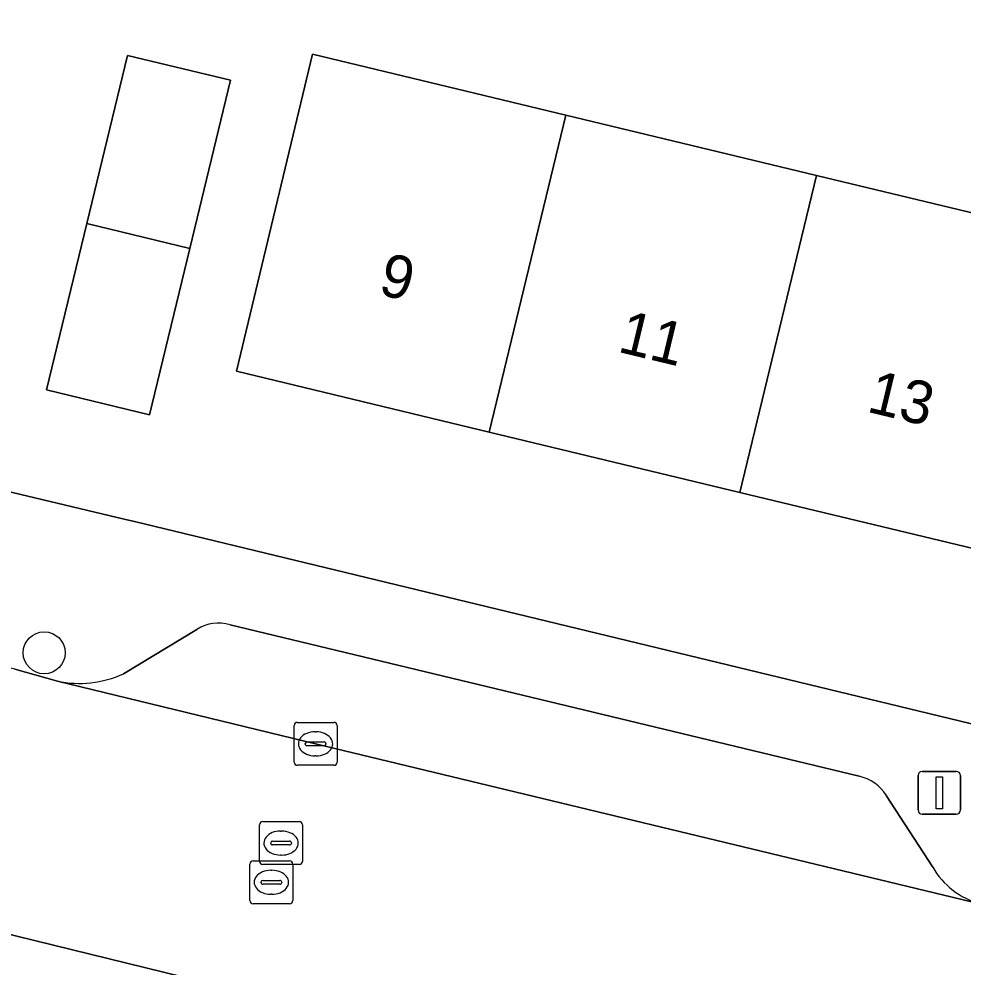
# Model space of a CAD drawing. Extents: x 162803 to 163818, y 381639 to 382475.
# Drawn here: x 163636.83 to 163658.83, y 382078.32 to 382100.43 of the extents above; entities that cross this region are included whole.
import ezdxf

# ---------------------------------------------------------------- set-up
doc = ezdxf.new("R2010")
doc.units = 0
for name, color, linetype in [('IMGEO_Boom', 7, 'Continuous'), ('IMGEO_Erf', 7, 'Continuous'), ('IMGEO_Kolk', 7, 'Continuous'), ('IMGEO_Lichtmast', 7, 'Continuous'), ('IMGEO_Muur', 7, 'Continuous'), ('IMGEO_Pand', 7, 'Continuous'), ('IMGEO_Pand_nummerreeks', 7, 'Continuous'), ('IMGEO_Parkeervlak_open', 7, 'Continuous'), ('IMGEO_Rijbaan_lokaal_open', 7, 'Continuous'), ('IMGEO_Rioolput', 7, 'Continuous'), ('IMGEO_Voetpad_open', 7, 'Continuous')]:
    doc.layers.add(name, color=color, linetype=linetype)

msp = doc.modelspace()

# ---------------------------------------------------------------- linework, layer by layer
at = {"layer": 'IMGEO_Boom'}
msp.add_circle((163637.418, 382085.65), 0.489, dxfattribs=at)
at = {"layer": 'IMGEO_Erf'}
msp.add_lwpolyline([(163659.42, 382104.721), (163655.601, 382105.659), (163654.981, 382103.229), (163651.038, 382104.236), (163647.033, 382105.259), (163647.653, 382107.689), (163648.767, 382107.405), (163649.937, 382112.187), (163634.041, 382116.26), (163632.528, 382110.031), (163631.043, 382103.916), (163633.644, 382103.286), (163632.162, 382097.171), (163629.558, 382097.802), (163628.015, 382091.45), (163639.281, 382088.766), (163639.525, 382088.708), (163659.226, 382083.946)], dxfattribs=at)
for points in [[(163640.81, 382095.074), (163639.871, 382091.2), (163637.473, 382091.781), (163638.412, 382095.656), (163639.362, 382099.576), (163641.76, 382098.995)], [(163655.418, 382096.777), (163661.273, 382095.368), (163661.966, 382098.25), (163667.698, 382096.872), (163667.005, 382093.989), (163667.341, 382093.908), (163666.176, 382089.067), (163665.563, 382086.519), (163659.485, 382087.981), (163653.63, 382089.389), (163647.785, 382090.795), (163641.896, 382092.212), (163643.674, 382099.602), (163649.573, 382098.183)]]:
    msp.add_lwpolyline(points, close=True, dxfattribs=at)
at = {"layer": 'IMGEO_Kolk'}
for p, q in [((163643.241, 382083.102), (163643.241, 382083.954)), ((163643.316, 382084.028), (163644.168, 382084.028)), ((163644.242, 382083.954), (163644.242, 382083.102)), ((163643.729, 382083.808), (163643.754, 382083.808)), ((163643.5, 382083.522), (163643.5, 382083.534)), ((163643.938, 382083.485), (163643.54, 382083.485)), ((163643.543, 382083.571), (163643.941, 382083.571)), ((163643.984, 382083.534), (163643.984, 382083.522)), ((163643.752, 382083.248), (163643.727, 382083.248)), ((163644.168, 382083.028), (163643.316, 382083.028))]:
    msp.add_line(p, q, dxfattribs=at)
for points in [[(163643.241, 382083.102), (163643.241, 382083.954)], [(163643.316, 382084.028), (163644.168, 382084.028)], [(163644.242, 382083.954), (163644.242, 382083.102)], [(163644.168, 382083.028), (163643.316, 382083.028)]]:
    msp.add_lwpolyline(points, dxfattribs=at)
for centre, radius, start, end in [((163643.318, 382083.952), 0.0765, 91.552, 178.448), ((163643.318, 382083.952), 0.0765, 91.552, 178.448), ((163644.166, 382083.952), 0.0765, 1.552, 88.448), ((163644.166, 382083.952), 0.0765, 1.552, 88.448), ((163643.54, 382083.531), 0.0403, 85.8775, 175.7526), ((163643.537, 382083.521), 0.0366, 178.938, 274.7102), ((163643.941, 382083.528), 0.043, 264.8664, 352.4533), ((163643.945, 382083.533), 0.0386, 1.7309, 96.639), ((163643.318, 382083.104), 0.0765, 181.552, 268.448), ((163643.318, 382083.104), 0.0765, 181.552, 268.448), ((163644.166, 382083.104), 0.0765, 271.552, 358.448), ((163644.166, 382083.104), 0.0765, 271.552, 358.448)]:
    msp.add_arc(centre, radius, start, end, dxfattribs=at)
for centre, major_axis, ratio, start_param, end_param in [((163643.728, 382083.528), (-0.387, 0.002), 0.722429, 4.712389, 7.853982), ((163643.753, 382083.528), (-0.39, 0.002), 0.717154, 1.570796, 4.712389)]:
    msp.add_ellipse(centre, major_axis=major_axis, ratio=ratio, start_param=start_param, end_param=end_param, dxfattribs=at)
at = {"layer": 'IMGEO_Lichtmast'}
for p, q in [((163657.783, 382081.986), (163657.783, 382082.786)), ((163657.783, 382082.786), (163657.783, 382081.986)), ((163657.883, 382082.886), (163658.673, 382082.886)), ((163658.673, 382082.886), (163657.883, 382082.886)), ((163658.773, 382082.786), (163658.773, 382081.986)), ((163658.773, 382081.986), (163658.773, 382082.786)), ((163658.673, 382081.886), (163657.883, 382081.886)), ((163657.883, 382081.886), (163658.673, 382081.886))]:
    msp.add_line(p, q, dxfattribs=at)
msp.add_lwpolyline([(163658.203, 382082.761), (163658.353, 382082.761), (163658.353, 382082.011), (163658.203, 382082.011), (163658.203, 382082.761)], dxfattribs=at)
for centre, start, end in [((163657.883, 382082.786), 90, 180), ((163657.883, 382082.786), 90, 180), ((163658.673, 382082.786), 0, 90), ((163658.673, 382082.786), 360, 90), ((163657.883, 382081.986), 180, 270), ((163657.883, 382081.986), 180, 270), ((163658.673, 382081.986), 270, 0), ((163658.673, 382081.986), 270, 0)]:
    msp.add_arc(centre, 0.1, start, end, dxfattribs=at)
at = {"layer": 'IMGEO_Muur'}
msp.add_lwpolyline([(163639.281, 382088.766), (163628.015, 382091.45)], dxfattribs=at)
at = {"layer": 'IMGEO_Pand'}
for points in [[(163640.81, 382095.074), (163641.76, 382098.995), (163639.362, 382099.576), (163638.412, 382095.656)], [(163647.785, 382090.795), (163649.573, 382098.183), (163643.674, 382099.602), (163641.896, 382092.212)], [(163655.418, 382096.777), (163649.573, 382098.183), (163647.785, 382090.795), (163653.63, 382089.389)], [(163655.418, 382096.777), (163653.63, 382089.389), (163659.485, 382087.981), (163661.273, 382095.368)], [(163640.81, 382095.074), (163638.412, 382095.656), (163637.473, 382091.781), (163639.871, 382091.2)]]:
    msp.add_lwpolyline(points, close=True, dxfattribs=at)
at = {"layer": 'IMGEO_Parkeervlak_open'}
for points in [[(163656.408, 382082.772), (163641.75, 382086.301)], [(163640.978, 382086.193), (163639.262, 382085.161)], [(163637.726, 382084.988), (163643.742, 382083.527), (163659.227, 382079.795)], [(163658.126, 382080.652), (163657.044, 382082.322)]]:
    msp.add_lwpolyline(points, dxfattribs=at)
for centre, radius, start, end in [((163641.476, 382085.444), 0.9, 72.2903, 123.6373), ((163638.23, 382087.42), 2.484, 258.2976, 294.5547), ((163656.199, 382081.802), 0.993, 31.6127, 77.8249), ((163659.745, 382081.596), 1.874, 210.2437, 253.9631)]:
    msp.add_arc(centre, radius, start, end, dxfattribs=at)
at = {"layer": 'IMGEO_Rijbaan_lokaal_open'}
for points in [[(163636.73, 382085.267), (163634.65, 382085.754), (163622.66, 382088.645), (163622.47, 382088.691), (163621.56, 382088.897), (163617.451, 382089.866), (163617.198, 382089.924), (163607.936, 382092.165), (163604.562, 382093.007), (163593.097, 382095.787), (163591.595, 382090.004), (163596.324, 382088.854), (163599.971, 382087.967), (163600.372, 382087.87), (163629.841, 382080.749), (163664.817, 382072.158), (163666.019, 382071.717), (163667.861, 382078.325)], [(163664.106, 382078.586), (163659.39, 382079.756), (163659.227, 382079.795), (163643.742, 382083.527), (163637.726, 382084.988), (163636.73, 382085.267)]]:
    msp.add_lwpolyline(points, dxfattribs=at)
at = {"layer": 'IMGEO_Rioolput'}
for p, q in [((163642.512, 382081.714), (163643.364, 382081.714)), ((163642.437, 382080.788), (163642.437, 382081.64)), ((163642.925, 382081.494), (163642.95, 382081.494)), ((163643.438, 382081.64), (163643.438, 382080.788)), ((163642.696, 382081.208), (163642.696, 382081.22)), ((163642.739, 382081.257), (163643.137, 382081.257)), ((163643.18, 382081.22), (163643.18, 382081.208)), ((163643.134, 382081.171), (163642.736, 382081.171)), ((163642.286, 382080.8), (163643.138, 382080.8)), ((163642.948, 382080.934), (163642.923, 382080.934)), ((163642.211, 382079.874), (163642.211, 382080.726)), ((163643.364, 382080.714), (163642.512, 382080.714)), ((163642.699, 382080.58), (163642.724, 382080.58)), ((163643.212, 382080.726), (163643.212, 382079.874)), ((163642.513, 382080.343), (163642.911, 382080.343)), ((163642.47, 382080.294), (163642.47, 382080.306)), ((163642.908, 382080.257), (163642.51, 382080.257)), ((163642.954, 382080.306), (163642.954, 382080.294)), ((163642.722, 382080.02), (163642.697, 382080.02)), ((163643.138, 382079.8), (163642.286, 382079.8))]:
    msp.add_line(p, q, dxfattribs=at)
for points in [[(163642.512, 382081.714), (163643.364, 382081.714)], [(163642.437, 382080.788), (163642.437, 382081.64)], [(163643.438, 382081.64), (163643.438, 382080.788)], [(163642.286, 382080.8), (163643.138, 382080.8)], [(163642.211, 382079.874), (163642.211, 382080.726)], [(163643.364, 382080.714), (163642.512, 382080.714)], [(163643.212, 382080.726), (163643.212, 382079.874)], [(163643.138, 382079.8), (163642.286, 382079.8)]]:
    msp.add_lwpolyline(points, dxfattribs=at)
for centre, radius, start, end in [((163642.514, 382081.638), 0.0765, 91.552, 178.448), ((163642.514, 382081.638), 0.0765, 91.552, 178.448), ((163643.362, 382081.638), 0.0765, 1.552, 88.448), ((163643.362, 382081.638), 0.0765, 1.552, 88.448), ((163642.736, 382081.217), 0.0403, 85.8775, 175.7526), ((163642.733, 382081.207), 0.0366, 178.938, 274.7102), ((163643.137, 382081.214), 0.043, 264.8664, 352.4533), ((163643.141, 382081.219), 0.0386, 1.7309, 96.639), ((163642.288, 382080.724), 0.0765, 91.552, 178.448), ((163642.288, 382080.724), 0.0765, 91.552, 178.448), ((163642.514, 382080.79), 0.0765, 181.552, 268.448), ((163642.514, 382080.79), 0.0765, 181.552, 268.448), ((163643.136, 382080.724), 0.0765, 1.552, 88.448), ((163643.136, 382080.724), 0.0765, 1.552, 88.448), ((163643.362, 382080.79), 0.0765, 271.552, 358.448), ((163643.362, 382080.79), 0.0765, 271.552, 358.448), ((163642.51, 382080.303), 0.0403, 85.8775, 175.7526), ((163642.915, 382080.305), 0.0386, 1.7309, 96.639), ((163642.507, 382080.293), 0.0366, 178.938, 274.7102), ((163642.911, 382080.3), 0.043, 264.8664, 352.4533), ((163642.288, 382079.876), 0.0765, 181.552, 268.448), ((163642.288, 382079.876), 0.0765, 181.552, 268.448), ((163643.136, 382079.876), 0.0765, 271.552, 358.448), ((163643.136, 382079.876), 0.0765, 271.552, 358.448)]:
    msp.add_arc(centre, radius, start, end, dxfattribs=at)
for centre, major_axis, ratio, start_param, end_param in [((163642.924, 382081.214), (-0.387, 0.002), 0.722429, 4.712389, 7.853982), ((163642.949, 382081.214), (-0.39, 0.002), 0.717154, 1.570796, 4.712389), ((163642.698, 382080.3), (-0.387, 0.002), 0.722429, 4.712389, 7.853982), ((163642.723, 382080.3), (-0.39, 0.002), 0.717154, 1.570796, 4.712389)]:
    msp.add_ellipse(centre, major_axis=major_axis, ratio=ratio, start_param=start_param, end_param=end_param, dxfattribs=at)
at = {"layer": 'IMGEO_Voetpad_open'}
for points in [[(163559.189, 382097.863), (163558.159, 382098.11), (163557.87, 382096.854), (163553.319, 382097.956), (163552.839, 382095.909), (163593.642, 382085.978), (163596.61, 382085.263), (163598.231, 382084.857), (163629.042, 382077.327), (163645.196, 382073.47), (163665.309, 382068.616), (163665.727, 382068.515), (163665.679, 382068.37), (163666.266, 382068.227), (163666.019, 382071.717), (163664.817, 382072.158), (163629.841, 382080.749)], [(163667.861, 382078.325), (163669.376, 382081.48), (163668.436, 382081.708), (163659.226, 382083.946), (163639.525, 382088.708), (163639.281, 382088.766), (163628.015, 382091.45)], [(163641.75, 382086.301), (163656.408, 382082.772)], [(163639.262, 382085.161), (163640.978, 382086.193)], [(163636.73, 382085.267), (163637.726, 382084.988)], [(163657.044, 382082.322), (163658.126, 382080.652)]]:
    msp.add_lwpolyline(points, dxfattribs=at)
for centre, radius, start, end in [((163641.476, 382085.444), 0.9, 72.2903, 123.6373), ((163638.23, 382087.42), 2.484, 258.2976, 294.5547), ((163656.199, 382081.802), 0.993, 31.6127, 77.8249), ((163659.745, 382081.596), 1.874, 210.2437, 253.9631)]:
    msp.add_arc(centre, radius, start, end, dxfattribs=at)

# ---------------------------------------------------------------- texts
at = {"layer": 'IMGEO_Pand_nummerreeks'}
for s, p in [('9', (163645.176, 382094.015)), ('11', (163650.756, 382092.673)), ('13', (163656.562, 382091.276))]:
    msp.add_text(s, height=1, rotation=346.4747, dxfattribs=at).set_placement(p)

doc.saveas('drawing.dxf')
